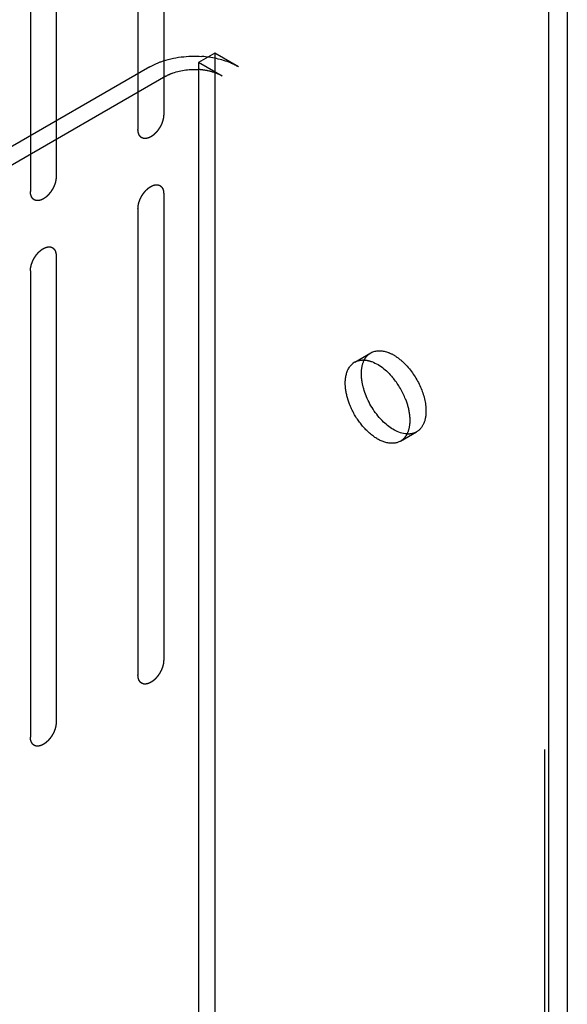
# Model space of a CAD drawing. Header units: inches. Extents: x 6 to 353, y 6 to 228.
# Tile 287 of 372: x 345.96 to 347.09, y 150.45 to 152.48. Entities that reach past the tile are written whole.
import ezdxf

# ---------------------------------------------------------------- set-up
doc = ezdxf.new("R2010")
doc.units = ezdxf.units.IN
doc.header["$LTSCALE"] = 19.946667
doc.header["$MEASUREMENT"] = 0
doc.linetypes.add('HIDDEN', pattern=[0.2, 0.1, -0.1])
doc.layers.get('0').update_dxf_attribs({"linetype": 'CONTINUOUS'})
for name, color, linetype in [('03_ALL_AXES', 7, 'CONTINUOUS'), ('08_ALL_COSMETICS', 7, 'CONTINUOUS'), ('DEFAULT_2', 7, 'HIDDEN')]:
    doc.layers.add(name, color=color, linetype=linetype)

msp = doc.modelspace()

# ---------------------------------------------------------------- linework, layer by layer
at = {"color": 7, "linetype": 'Continuous'}
for p, q in [((347.0874, 202.8028), (347.0874, 149.5595)), ((347.0496, 149.5069), (347.0496, 202.7836))]:
    msp.add_line(p, q, dxfattribs=at)
at = {"layer": '03_ALL_AXES', "color": 7, "linetype": 'HIDDEN'}
for p, q in [((346.6498, 151.7724), (346.683, 151.7916)), ((346.7438, 151.6096), (346.777, 151.6288))]:
    msp.add_line(p, q, dxfattribs=at)
for centre, radius, start, end in [((346.6657, 151.7448), 0.0319, 120.0104, 130.3439), ((346.6057, 151.6384), 0.1594, 21.222, 38.7783)]:
    msp.add_arc(centre, radius, start, end, dxfattribs=at)
for points in [[(346.6724, 151.7818), (346.6752, 151.7857), (346.6789, 151.7892), (346.683, 151.7916)], [(346.6692, 151.7762), (346.6701, 151.7782), (346.6712, 151.78), (346.6724, 151.7818)], [(346.6642, 151.7374), (346.6638, 151.7411), (346.6635, 151.7448), (346.6635, 151.7486)], [(346.7543, 151.6194), (346.7516, 151.6154), (346.7479, 151.612), (346.7438, 151.6096)], [(346.7576, 151.6249), (346.7566, 151.623), (346.7556, 151.6211), (346.7543, 151.6194)]]:
    msp.add_open_spline(points, degree=3, dxfattribs=at)
for points, knots in [([(346.683, 151.7916), (346.6928, 151.7973), (346.7144, 151.7961), (346.7378, 151.7829), (346.7634, 151.7604), (346.7872, 151.7234), (346.7965, 151.6886), (346.7965, 151.6718)], [0, 0, 0, 0, 0.183263, 0.301405, 0.436187, 0.72886, 1, 1, 1, 1]), ([(346.6303, 151.7294), (346.6303, 151.7335), (346.6313, 151.7477), (346.6373, 151.7625), (346.6451, 151.7691)], [0, 0, 0, 0, 0.287628, 1, 1, 1, 1]), ([(346.6498, 151.7724), (346.6542, 151.7749), (346.6612, 151.7769), (346.6681, 151.7768), (346.67, 151.7767)], [0, 0, 0, 0, 0.735257, 1, 1, 1, 1]), ([(346.6635, 151.7486), (346.6635, 151.7511), (346.664, 151.7606), (346.6662, 151.77), (346.6692, 151.7762)], [0, 0, 0, 0, 0.271112, 1, 1, 1, 1]), ([(346.67, 151.7767), (346.675, 151.7763), (346.6988, 151.7705), (346.7181, 151.7531), (346.73, 151.7383)], [0, 0, 0, 0, 0.210486, 1, 1, 1, 1]), ([(346.6392, 151.6858), (346.6378, 151.6895), (346.633, 151.7036), (346.6303, 151.7185), (346.6303, 151.7294)], [0, 0, 0, 0, 0.266989, 1, 1, 1, 1]), ([(346.6724, 151.705), (346.6714, 151.7077), (346.6677, 151.7182), (346.6652, 151.7292), (346.6642, 151.7374)], [0, 0, 0, 0, 0.260447, 1, 1, 1, 1]), ([(346.7568, 151.6245), (346.739, 151.6257), (346.7023, 151.6498), (346.6805, 151.6842), (346.6724, 151.705)], [0, 0, 0, 0, 0.444147, 1, 1, 1, 1]), ([(346.7543, 151.6961), (346.7558, 151.6924), (346.7606, 151.6784), (346.7632, 151.6635), (346.7632, 151.6526)], [0, 0, 0, 0, 0.266989, 1, 1, 1, 1]), ([(346.7438, 151.6096), (346.7363, 151.6053), (346.7148, 151.6036), (346.685, 151.6199), (346.6579, 151.6481), (346.6443, 151.6726), (346.6392, 151.6858)], [0, 0, 0, 0, 0.182426, 0.415793, 0.699096, 1, 1, 1, 1]), ([(346.7965, 151.6718), (346.7965, 151.6628), (346.7943, 151.6462), (346.7834, 151.6324), (346.777, 151.6288)], [0, 0, 0, 0, 0.549982, 1, 1, 1, 1]), ([(346.7632, 151.6526), (346.7632, 151.65), (346.7628, 151.6406), (346.7606, 151.6311), (346.7576, 151.6249)], [0, 0, 0, 0, 0.271112, 1, 1, 1, 1]), ([(346.777, 151.6288), (346.7726, 151.6262), (346.7656, 151.6243), (346.7587, 151.6243), (346.7568, 151.6245)], [0, 0, 0, 0, 0.735257, 1, 1, 1, 1])]:
    msp.add_open_spline(points, degree=3, knots=knots, dxfattribs=at)
at = {"layer": '08_ALL_COSMETICS', "color": 7, "linetype": 'HIDDEN'}
for p, q in [((346.2566, 153.2413), (346.2566, 152.2819)), ((346.2036, 153.2107), (346.2036, 152.2513)), ((346.0353, 153.1136), (346.0353, 152.1542)), ((345.9823, 153.0829), (345.9823, 152.1235)), ((346.2566, 152.1186), (346.2566, 151.1593)), ((346.2036, 152.088), (346.2036, 151.1286)), ((346.0353, 151.9909), (346.0353, 151.0315)), ((345.9823, 151.9602), (345.9823, 151.0009))]:
    msp.add_line(p, q, dxfattribs=at)
for points in [[(346.2566, 152.2819), (346.2565, 152.2809), (346.2564, 152.2793), (346.2563, 152.2775), (346.2562, 152.2765), (346.2561, 152.2757), (346.2559, 152.2749), (346.2557, 152.2738), (346.2554, 152.2724), (346.255, 152.271), (346.2548, 152.2699), (346.2546, 152.2691), (346.2543, 152.2683), (346.2539, 152.2672), (346.2534, 152.2658), (346.2529, 152.2644), (346.2525, 152.2633), (346.2522, 152.2624), (346.2518, 152.2616), (346.2512, 152.2605), (346.2505, 152.2591), (346.2498, 152.2577), (346.2493, 152.2566), (346.2489, 152.2558), (346.2483, 152.2551), (346.2477, 152.254), (346.2468, 152.2528), (346.246, 152.2515), (346.2453, 152.2505), (346.2449, 152.2497), (346.2443, 152.249), (346.2435, 152.2481), (346.2426, 152.247), (346.2416, 152.2458), (346.2408, 152.2449), (346.2403, 152.2442), (346.2397, 152.2437), (346.2388, 152.2429), (346.2378, 152.242), (346.2368, 152.241), (346.2359, 152.2402), (346.2353, 152.2396), (346.2347, 152.2392), (346.2338, 152.2386), (346.2327, 152.2378), (346.2316, 152.2371), (346.2309, 152.2365), (346.2304, 152.2363), (346.2301, 152.236), (346.2298, 152.2359), (346.2293, 152.2357), (346.2286, 152.2353), (346.2275, 152.2348), (346.2264, 152.2343), (346.2257, 152.234), (346.2253, 152.2338), (346.2249, 152.2336), (346.2246, 152.2336), (346.2242, 152.2335), (346.2235, 152.2333), (346.2225, 152.2331), (346.2214, 152.2328), (346.2207, 152.2327), (346.2203, 152.2326), (346.22, 152.2325), (346.2197, 152.2325), (346.2193, 152.2325), (346.2187, 152.2325), (346.2177, 152.2326), (346.2168, 152.2326), (346.2161, 152.2326), (346.2157, 152.2327), (346.2154, 152.2326), (346.2152, 152.2328), (346.2148, 152.2329), (346.2142, 152.2331), (346.2134, 152.2334), (346.2125, 152.2337), (346.2119, 152.2339), (346.2116, 152.2341), (346.2113, 152.2341), (346.2111, 152.2343), (346.2109, 152.2346), (346.2104, 152.235), (346.2097, 152.2355), (346.209, 152.2361), (346.2085, 152.2365), (346.2083, 152.2367), (346.208, 152.2369), (346.2079, 152.2371), (346.2077, 152.2374), (346.2073, 152.238), (346.2068, 152.2388), (346.2063, 152.2396), (346.206, 152.2402), (346.2058, 152.2405), (346.2056, 152.2407), (346.2055, 152.241), (346.2054, 152.2414), (346.2052, 152.2422), (346.2049, 152.2432), (346.2045, 152.2442), (346.2043, 152.2449), (346.2042, 152.2453), (346.2041, 152.2456), (346.2041, 152.2459), (346.204, 152.2464), (346.2039, 152.2473), (346.2038, 152.2485), (346.2037, 152.2499), (346.2036, 152.2508), (346.2036, 152.2513)], [(346.0353, 152.1542), (346.0352, 152.1531), (346.0351, 152.1516), (346.0349, 152.1497), (346.0348, 152.1487), (346.0348, 152.1479), (346.0346, 152.1471), (346.0343, 152.146), (346.034, 152.1446), (346.0337, 152.1433), (346.0335, 152.1422), (346.0333, 152.1413), (346.033, 152.1405), (346.0326, 152.1394), (346.0321, 152.138), (346.0316, 152.1366), (346.0311, 152.1355), (346.0309, 152.1347), (346.0304, 152.1338), (346.0299, 152.1327), (346.0292, 152.1313), (346.0285, 152.13), (346.0279, 152.1289), (346.0275, 152.128), (346.027, 152.1273), (346.0264, 152.1262), (346.0255, 152.125), (346.0247, 152.1237), (346.024, 152.1227), (346.0235, 152.1219), (346.0229, 152.1213), (346.0222, 152.1203), (346.0212, 152.1192), (346.0203, 152.1181), (346.0195, 152.1172), (346.019, 152.1164), (346.0183, 152.1159), (346.0175, 152.1151), (346.0165, 152.1142), (346.0155, 152.1132), (346.0146, 152.1125), (346.014, 152.1118), (346.0134, 152.1114), (346.0125, 152.1108), (346.0114, 152.1101), (346.0103, 152.1093), (346.0095, 152.1088), (346.0091, 152.1085), (346.0088, 152.1082), (346.0084, 152.1081), (346.008, 152.1079), (346.0073, 152.1075), (346.0062, 152.107), (346.0051, 152.1065), (346.0044, 152.1062), (346.0039, 152.106), (346.0036, 152.1058), (346.0033, 152.1058), (346.0029, 152.1057), (346.0022, 152.1055), (346.0011, 152.1053), (346.0001, 152.105), (345.9994, 152.1049), (345.999, 152.1048), (345.9987, 152.1047), (345.9984, 152.1047), (345.998, 152.1047), (345.9973, 152.1048), (345.9964, 152.1048), (345.9954, 152.1048), (345.9948, 152.1049), (345.9944, 152.1049), (345.9941, 152.1049), (345.9938, 152.105), (345.9935, 152.1051), (345.9929, 152.1053), (345.9921, 152.1056), (345.9912, 152.1059), (345.9906, 152.1062), (345.9903, 152.1063), (345.99, 152.1064), (345.9898, 152.1066), (345.9895, 152.1068), (345.9891, 152.1072), (345.9884, 152.1077), (345.9877, 152.1083), (345.9872, 152.1087), (345.9869, 152.1089), (345.9867, 152.1091), (345.9866, 152.1093), (345.9864, 152.1097), (345.986, 152.1102), (345.9855, 152.111), (345.985, 152.1118), (345.9846, 152.1124), (345.9844, 152.1127), (345.9843, 152.1129), (345.9842, 152.1133), (345.9841, 152.1137), (345.9838, 152.1144), (345.9835, 152.1154), (345.9832, 152.1164), (345.983, 152.1171), (345.9829, 152.1175), (345.9828, 152.1178), (345.9827, 152.1182), (345.9827, 152.1186), (345.9826, 152.1195), (345.9825, 152.1207), (345.9824, 152.1221), (345.9823, 152.1231), (345.9823, 152.1235)], [(346.2036, 152.088), (346.2037, 152.0891), (346.2038, 152.0906), (346.2039, 152.0924), (346.204, 152.0935), (346.204, 152.0943), (346.2043, 152.0951), (346.2045, 152.0962), (346.2048, 152.0976), (346.2051, 152.0989), (346.2054, 152.1), (346.2055, 152.1008), (346.2059, 152.1017), (346.2063, 152.1028), (346.2068, 152.1042), (346.2073, 152.1056), (346.2077, 152.1067), (346.208, 152.1075), (346.2084, 152.1084), (346.209, 152.1095), (346.2097, 152.1108), (346.2104, 152.1122), (346.2109, 152.1133), (346.2113, 152.1142), (346.2118, 152.1149), (346.2125, 152.1159), (346.2133, 152.1172), (346.2142, 152.1185), (346.2148, 152.1195), (346.2153, 152.1203), (346.2159, 152.1209), (346.2167, 152.1219), (346.2176, 152.123), (346.2186, 152.1241), (346.2193, 152.125), (346.2199, 152.1258), (346.2205, 152.1263), (346.2213, 152.1271), (346.2224, 152.128), (346.2234, 152.129), (346.2242, 152.1297), (346.2248, 152.1304), (346.2255, 152.1308), (346.2264, 152.1314), (346.2275, 152.1321), (346.2286, 152.1329), (346.2293, 152.1334), (346.2298, 152.1337), (346.2301, 152.134), (346.2304, 152.1341), (346.2308, 152.1343), (346.2316, 152.1346), (346.2327, 152.1352), (346.2337, 152.1356), (346.2345, 152.136), (346.2349, 152.1362), (346.2352, 152.1364), (346.2356, 152.1364), (346.236, 152.1365), (346.2367, 152.1367), (346.2377, 152.1369), (346.2388, 152.1371), (346.2395, 152.1373), (346.2399, 152.1374), (346.2402, 152.1375), (346.2405, 152.1375), (346.2409, 152.1375), (346.2415, 152.1374), (346.2425, 152.1374), (346.2434, 152.1374), (346.2441, 152.1373), (346.2445, 152.1373), (346.2448, 152.1373), (346.245, 152.1372), (346.2454, 152.1371), (346.246, 152.1369), (346.2468, 152.1366), (346.2477, 152.1362), (346.2482, 152.136), (346.2486, 152.1359), (346.2489, 152.1358), (346.249, 152.1356), (346.2493, 152.1354), (346.2498, 152.135), (346.2505, 152.1345), (346.2512, 152.1339), (346.2517, 152.1335), (346.2519, 152.1333), (346.2521, 152.1331), (346.2523, 152.1328), (346.2525, 152.1325), (346.2528, 152.132), (346.2534, 152.1312), (346.2539, 152.1304), (346.2542, 152.1298), (346.2544, 152.1295), (346.2546, 152.1293), (346.2547, 152.1289), (346.2548, 152.1285), (346.255, 152.1278), (346.2553, 152.1268), (346.2556, 152.1258), (346.2559, 152.1251), (346.256, 152.1247), (346.2561, 152.1244), (346.2561, 152.124), (346.2562, 152.1236), (346.2562, 152.1227), (346.2563, 152.1215), (346.2565, 152.1201), (346.2566, 152.1191), (346.2566, 152.1186)], [(345.9823, 151.9602), (345.9823, 151.9613), (345.9825, 151.9628), (345.9826, 151.9647), (345.9827, 151.9657), (345.9827, 151.9665), (345.983, 151.9673), (345.9832, 151.9684), (345.9835, 151.9698), (345.9838, 151.9711), (345.9841, 151.9722), (345.9842, 151.9731), (345.9846, 151.9739), (345.985, 151.975), (345.9855, 151.9764), (345.986, 151.9778), (345.9864, 151.9789), (345.9866, 151.9798), (345.9871, 151.9806), (345.9877, 151.9817), (345.9884, 151.9831), (345.989, 151.9844), (345.9896, 151.9855), (345.99, 151.9864), (345.9905, 151.9871), (345.9912, 151.9882), (345.992, 151.9894), (345.9928, 151.9907), (345.9935, 151.9917), (345.994, 151.9925), (345.9946, 151.9932), (345.9953, 151.9941), (345.9963, 151.9952), (345.9972, 151.9964), (345.998, 151.9972), (345.9986, 151.998), (345.9992, 151.9985), (346, 151.9993), (346.0011, 152.0002), (346.0021, 152.0012), (346.0029, 152.002), (346.0035, 152.0026), (346.0042, 152.003), (346.0051, 152.0036), (346.0061, 152.0044), (346.0072, 152.0051), (346.008, 152.0056), (346.0084, 152.0059), (346.0088, 152.0062), (346.0091, 152.0063), (346.0095, 152.0065), (346.0103, 152.0069), (346.0113, 152.0074), (346.0124, 152.0079), (346.0132, 152.0082), (346.0136, 152.0084), (346.0139, 152.0086), (346.0142, 152.0086), (346.0146, 152.0087), (346.0154, 152.0089), (346.0164, 152.0091), (346.0174, 152.0094), (346.0182, 152.0095), (346.0186, 152.0096), (346.0189, 152.0097), (346.0192, 152.0097), (346.0195, 152.0097), (346.0202, 152.0096), (346.0212, 152.0096), (346.0221, 152.0096), (346.0228, 152.0096), (346.0232, 152.0095), (346.0235, 152.0096), (346.0237, 152.0094), (346.024, 152.0093), (346.0246, 152.0091), (346.0255, 152.0088), (346.0263, 152.0085), (346.0269, 152.0083), (346.0273, 152.0081), (346.0275, 152.0081), (346.0277, 152.0079), (346.028, 152.0076), (346.0285, 152.0072), (346.0292, 152.0067), (346.0298, 152.0061), (346.0303, 152.0057), (346.0306, 152.0055), (346.0308, 152.0053), (346.031, 152.0051), (346.0312, 152.0048), (346.0315, 152.0042), (346.032, 152.0034), (346.0325, 152.0026), (346.0329, 152.002), (346.0331, 152.0017), (346.0333, 152.0015), (346.0333, 152.0011), (346.0335, 152.0008), (346.0337, 152), (346.034, 151.999), (346.0343, 151.998), (346.0345, 151.9973), (346.0347, 151.9969), (346.0348, 151.9966), (346.0348, 151.9963), (346.0348, 151.9958), (346.0349, 151.9949), (346.035, 151.9937), (346.0352, 151.9923), (346.0352, 151.9913), (346.0353, 151.9909)], [(346.2566, 151.1593), (346.2565, 151.1582), (346.2564, 151.1567), (346.2563, 151.1548), (346.2562, 151.1538), (346.2561, 151.153), (346.2559, 151.1522), (346.2557, 151.1511), (346.2554, 151.1497), (346.255, 151.1484), (346.2548, 151.1473), (346.2546, 151.1464), (346.2543, 151.1456), (346.2539, 151.1445), (346.2534, 151.1431), (346.2529, 151.1417), (346.2525, 151.1406), (346.2522, 151.1398), (346.2518, 151.1389), (346.2512, 151.1378), (346.2505, 151.1364), (346.2498, 151.1351), (346.2493, 151.134), (346.2489, 151.1331), (346.2483, 151.1324), (346.2477, 151.1313), (346.2468, 151.1301), (346.246, 151.1288), (346.2453, 151.1278), (346.2449, 151.127), (346.2443, 151.1263), (346.2435, 151.1254), (346.2426, 151.1243), (346.2416, 151.1231), (346.2408, 151.1223), (346.2403, 151.1215), (346.2397, 151.121), (346.2388, 151.1202), (346.2378, 151.1193), (346.2368, 151.1183), (346.2359, 151.1175), (346.2353, 151.1169), (346.2347, 151.1165), (346.2338, 151.1159), (346.2327, 151.1151), (346.2316, 151.1144), (346.2309, 151.1139), (346.2304, 151.1136), (346.2301, 151.1133), (346.2298, 151.1132), (346.2293, 151.113), (346.2286, 151.1126), (346.2275, 151.1121), (346.2264, 151.1116), (346.2257, 151.1113), (346.2253, 151.1111), (346.2249, 151.1109), (346.2246, 151.1109), (346.2242, 151.1108), (346.2235, 151.1106), (346.2225, 151.1104), (346.2214, 151.1101), (346.2207, 151.11), (346.2203, 151.1099), (346.22, 151.1098), (346.2197, 151.1098), (346.2193, 151.1098), (346.2187, 151.1099), (346.2177, 151.1099), (346.2168, 151.1099), (346.2161, 151.1099), (346.2157, 151.11), (346.2154, 151.1099), (346.2152, 151.1101), (346.2148, 151.1102), (346.2142, 151.1104), (346.2134, 151.1107), (346.2125, 151.111), (346.2119, 151.1112), (346.2116, 151.1114), (346.2113, 151.1114), (346.2111, 151.1116), (346.2109, 151.1119), (346.2104, 151.1123), (346.2097, 151.1128), (346.209, 151.1134), (346.2085, 151.1138), (346.2083, 151.114), (346.208, 151.1142), (346.2079, 151.1144), (346.2077, 151.1148), (346.2073, 151.1153), (346.2068, 151.1161), (346.2063, 151.1169), (346.206, 151.1175), (346.2058, 151.1178), (346.2056, 151.118), (346.2055, 151.1184), (346.2054, 151.1187), (346.2052, 151.1195), (346.2049, 151.1205), (346.2045, 151.1215), (346.2043, 151.1222), (346.2042, 151.1226), (346.2041, 151.1229), (346.2041, 151.1233), (346.204, 151.1237), (346.2039, 151.1246), (346.2038, 151.1258), (346.2037, 151.1272), (346.2036, 151.1282), (346.2036, 151.1286)], [(346.0353, 151.0315), (346.0352, 151.0304), (346.0351, 151.0289), (346.0349, 151.0271), (346.0348, 151.026), (346.0348, 151.0252), (346.0346, 151.0244), (346.0343, 151.0233), (346.034, 151.0219), (346.0337, 151.0206), (346.0335, 151.0195), (346.0333, 151.0187), (346.033, 151.0178), (346.0326, 151.0167), (346.0321, 151.0153), (346.0316, 151.0139), (346.0311, 151.0128), (346.0309, 151.012), (346.0304, 151.0111), (346.0299, 151.01), (346.0292, 151.0087), (346.0285, 151.0073), (346.0279, 151.0062), (346.0275, 151.0053), (346.027, 151.0046), (346.0264, 151.0036), (346.0255, 151.0023), (346.0247, 151.001), (346.024, 151), (346.0235, 150.9992), (346.0229, 150.9986), (346.0222, 150.9976), (346.0212, 150.9965), (346.0203, 150.9954), (346.0195, 150.9945), (346.019, 150.9938), (346.0183, 150.9932), (346.0175, 150.9924), (346.0165, 150.9915), (346.0155, 150.9905), (346.0146, 150.9898), (346.014, 150.9891), (346.0134, 150.9887), (346.0125, 150.9881), (346.0114, 150.9874), (346.0103, 150.9866), (346.0095, 150.9861), (346.0091, 150.9858), (346.0088, 150.9855), (346.0084, 150.9854), (346.008, 150.9852), (346.0073, 150.9849), (346.0062, 150.9843), (346.0051, 150.9839), (346.0044, 150.9835), (346.0039, 150.9833), (346.0036, 150.9831), (346.0033, 150.9831), (346.0029, 150.983), (346.0022, 150.9828), (346.0011, 150.9826), (346.0001, 150.9824), (345.9994, 150.9822), (345.999, 150.9821), (345.9987, 150.982), (345.9984, 150.982), (345.998, 150.982), (345.9973, 150.9821), (345.9964, 150.9821), (345.9954, 150.9821), (345.9948, 150.9822), (345.9944, 150.9822), (345.9941, 150.9822), (345.9938, 150.9823), (345.9935, 150.9824), (345.9929, 150.9826), (345.9921, 150.9829), (345.9912, 150.9833), (345.9906, 150.9835), (345.9903, 150.9836), (345.99, 150.9837), (345.9898, 150.9839), (345.9895, 150.9841), (345.9891, 150.9845), (345.9884, 150.985), (345.9877, 150.9856), (345.9872, 150.986), (345.9869, 150.9862), (345.9867, 150.9864), (345.9866, 150.9867), (345.9864, 150.987), (345.986, 150.9875), (345.9855, 150.9883), (345.985, 150.9891), (345.9846, 150.9897), (345.9844, 150.99), (345.9843, 150.9902), (345.9842, 150.9906), (345.9841, 150.991), (345.9838, 150.9917), (345.9835, 150.9927), (345.9832, 150.9937), (345.983, 150.9944), (345.9829, 150.9948), (345.9828, 150.9951), (345.9827, 150.9955), (345.9827, 150.9959), (345.9826, 150.9968), (345.9825, 150.998), (345.9824, 150.9994), (345.9823, 151.0004), (345.9823, 151.0009)]]:
    msp.add_open_spline(points, degree=3, knots=[0, 0, 0, 0, 0.03125, 0.046875, 0.054688, 0.0625, 0.070312, 0.078125, 0.09375, 0.109375, 0.117188, 0.125, 0.132812, 0.140625, 0.15625, 0.171875, 0.179688, 0.1875, 0.195312, 0.203125, 0.21875, 0.234375, 0.242188, 0.25, 0.257812, 0.265625, 0.28125, 0.296875, 0.304688, 0.3125, 0.320312, 0.328125, 0.34375, 0.359375, 0.367188, 0.375, 0.382812, 0.390625, 0.40625, 0.421875, 0.429688, 0.4375, 0.445312, 0.453125, 0.46875, 0.484375, 0.492188, 0.496094, 0.5, 0.503906, 0.507812, 0.515625, 0.53125, 0.546875, 0.554688, 0.558594, 0.5625, 0.566406, 0.570312, 0.578125, 0.59375, 0.609375, 0.617188, 0.621094, 0.625, 0.628906, 0.632812, 0.640625, 0.65625, 0.671875, 0.679688, 0.683594, 0.6875, 0.691406, 0.695312, 0.703125, 0.71875, 0.734375, 0.742188, 0.746094, 0.75, 0.753906, 0.757812, 0.765625, 0.78125, 0.796875, 0.804688, 0.808594, 0.8125, 0.816406, 0.820312, 0.828125, 0.84375, 0.859375, 0.867188, 0.871094, 0.875, 0.878906, 0.882812, 0.890625, 0.90625, 0.921875, 0.929688, 0.933594, 0.9375, 0.941406, 0.945312, 0.953125, 0.96875, 0.984375, 1, 1, 1, 1], dxfattribs=at)
at = {"layer": 'DEFAULT_2', "color": 7, "linetype": 'HIDDEN'}
for p, q in [((347.0404, 202.8363), (347.0404, 149.5595)), ((346.3616, 152.4083), (346.3284, 152.3891)), ((346.4104, 152.3801), (346.3616, 152.4083)), ((346.3616, 152.4083), (346.3616, 150.0094)), ((346.228, 152.3801), (345.774, 152.118)), ((346.3772, 152.3609), (346.3284, 152.3891)), ((346.3284, 152.3891), (346.3284, 149.9902)), ((346.2612, 152.3609), (345.8072, 152.0988))]:
    msp.add_line(p, q, dxfattribs=at)
msp.add_arc((346.3198, 152.2406), 0.1342, 78.3848, 85.9625, dxfattribs=at)
for points, knots in [([(346.228, 152.3801), (346.2352, 152.3843), (346.2689, 152.3994), (346.3068, 152.4034), (346.3351, 152.4014)], [0, 0, 0, 0, 0.228754, 1, 1, 1, 1]), ([(346.4104, 152.3801), (346.4052, 152.3831), (346.3815, 152.3945), (346.3552, 152.3999), (346.3351, 152.4014)], [0, 0, 0, 0, 0.230262, 1, 1, 1, 1]), ([(346.2612, 152.3609), (346.2658, 152.3636), (346.2872, 152.3732), (346.3113, 152.3757), (346.3293, 152.3744)], [0, 0, 0, 0, 0.228754, 1, 1, 1, 1]), ([(346.3772, 152.3609), (346.375, 152.3622), (346.3654, 152.3671), (346.3549, 152.3703), (346.3468, 152.372)], [0, 0, 0, 0, 0.234181, 1, 1, 1, 1])]:
    msp.add_open_spline(points, degree=3, knots=knots, dxfattribs=at)

doc.saveas('drawing.dxf')
